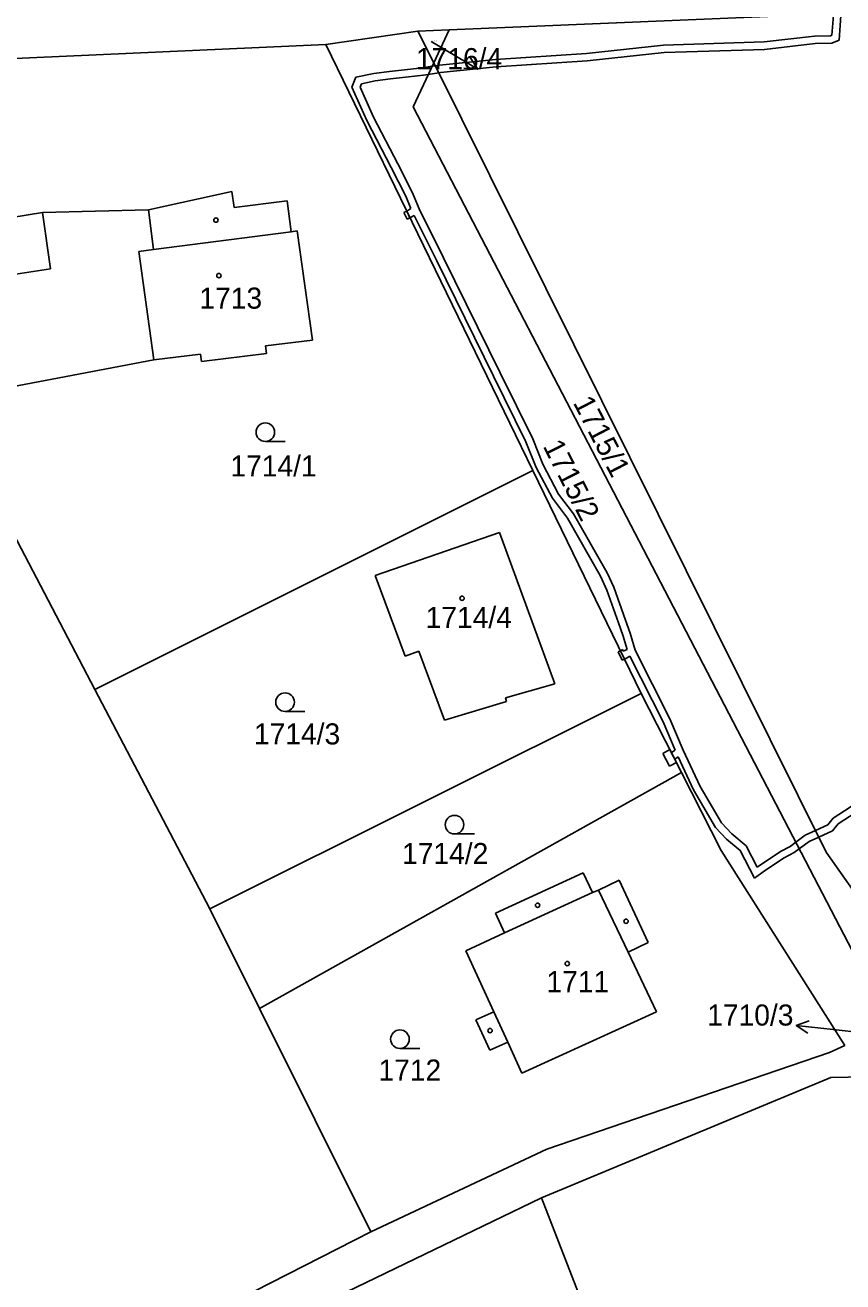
# Model space of a CAD drawing. Extents: x -785744 to -782822, y -1067550 to -1063910.
# Drawn here: x -784600.3 to -784534.4, y -1064654.7 to -1064553.3 of the extents above; entities that cross this region are included whole.
import ezdxf

# ---------------------------------------------------------------- set-up
doc = ezdxf.new("R2010")
doc.units = 0
for name, color, linetype in [('Hranice parcel', 7, 'Continuous'), ('Parcelní čísla', 7, 'Continuous'), ('Pop_ČP_popisy', 7, 'Continuous'), ('Vnitřní kresba', 7, 'Continuous'), ('Věcná břemena k části', 7, 'Continuous'), ('Značky budov', 7, 'Continuous'), ('Značky kultur', 7, 'Continuous')]:
    doc.layers.add(name, color=color, linetype=linetype)

msp = doc.modelspace()

# ---------------------------------------------------------------- linework, layer by layer
at = {"layer": 'Hranice parcel'}
for points in [[(-784566.1, -1064553.65), (-784412.61, -1064547.2)], [(-784576.04, -1064554.84), (-784568.61, -1064553.76)], [(-784568.61, -1064553.76), (-784566.1, -1064553.65)], [(-784568.61, -1064553.76), (-784567.34, -1064556.32)], [(-784567.34, -1064556.32), (-784566.1, -1064553.65)], [(-784607.72, -1064556.27), (-784576.04, -1064554.84)], [(-784576.04, -1064554.84), (-784559.35, -1064589.22)], [(-784568.99, -1064559.88), (-784567.34, -1064556.32)], [(-784567.34, -1064556.32), (-784535.69, -1064620)], [(-784568.99, -1064559.88), (-784531.86, -1064631.29)], [(-784590.34, -1064568.19), (-784583.6, -1064566.7)], [(-784583.6, -1064566.7), (-784583.43, -1064568)], [(-784598.89, -1064568.4), (-784590.34, -1064568.19)], [(-784583.43, -1064568), (-784579.16, -1064567.45)], [(-784579.16, -1064567.45), (-784578.84, -1064569.94)], [(-784602.69, -1064569), (-784598.89, -1064568.4)], [(-784578.84, -1064569.94), (-784578.34, -1064569.88)], [(-784578.34, -1064569.88), (-784577.12, -1064578.7)], [(-784580.89, -1064579.16), (-784577.12, -1064578.7)], [(-784580.89, -1064579.16), (-784580.82, -1064579.77)], [(-784606.89, -1064583.5), (-784589.91, -1064580.29)], [(-784589.91, -1064580.29), (-784586.14, -1064579.82)], [(-784586.14, -1064579.82), (-784586.06, -1064580.42)], [(-784586.06, -1064580.42), (-784580.82, -1064579.77)], [(-784606.89, -1064583.5), (-784594.66, -1064606.88)], [(-784594.66, -1064606.88), (-784559.35, -1064589.22)], [(-784559.35, -1064589.22), (-784550.61, -1064607.21)], [(-784572.06, -1064597.67), (-784562.04, -1064594.22)], [(-784562.04, -1064594.22), (-784557.57, -1064606.41)], [(-784572.06, -1064597.67), (-784569.65, -1064604.2)], [(-784569.65, -1064604.2), (-784568.53, -1064603.79)], [(-784568.53, -1064603.79), (-784566.48, -1064609.36)], [(-784561.56, -1064607.56), (-784557.57, -1064606.41)], [(-784594.66, -1064606.88), (-784585.39, -1064624.58)], [(-784585.39, -1064624.58), (-784550.61, -1064607.21)], [(-784561.56, -1064607.56), (-784561.46, -1064607.84)], [(-784550.61, -1064607.21), (-784547.37, -1064613.56)], [(-784566.48, -1064609.36), (-784561.46, -1064607.84)], [(-784581.37, -1064632.62), (-784547.37, -1064613.56)], [(-784547.37, -1064613.56), (-784544.16, -1064619.87)], [(-784544.16, -1064619.87), (-784534.19, -1064635.6)], [(-784535.69, -1064620), (-784528.64, -1064630.04)], [(-784562.37, -1064624.92), (-784555.28, -1064621.66)], [(-784555.28, -1064621.66), (-784554.54, -1064623.25)], [(-784554.05, -1064623.06), (-784552.4, -1064622.27)], [(-784552.4, -1064622.27), (-784550.04, -1064627.29)], [(-784554.54, -1064623.25), (-784554.05, -1064623.06)], [(-784585.39, -1064624.58), (-784581.37, -1064632.62)], [(-784562.37, -1064624.92), (-784561.63, -1064626.52)], [(-784564.75, -1064627.96), (-784561.63, -1064626.52)], [(-784564.75, -1064627.96), (-784562.5, -1064632.87)], [(-784551.67, -1064628.06), (-784550.04, -1064627.29)], [(-784551.67, -1064628.06), (-784549.39, -1064632.87)], [(-784581.37, -1064632.62), (-784572.4, -1064650.62)], [(-784563.94, -1064633.53), (-784562.5, -1064632.87)], [(-784560.23, -1064637.83), (-784549.39, -1064632.87)], [(-784563.94, -1064633.53), (-784562.81, -1064635.98)], [(-784562.81, -1064635.98), (-784561.37, -1064635.32)], [(-784561.37, -1064635.32), (-784560.23, -1064637.83)], [(-784558.21, -1064643.96), (-784535.43, -1064636.17)], [(-784535.43, -1064636.17), (-784534.19, -1064635.6)], [(-784558.64, -1064647.9), (-784535.33, -1064638.17)], [(-784535.33, -1064638.17), (-784526.97, -1064638.02)], [(-784572.4, -1064650.62), (-784558.21, -1064643.96)], [(-784596.37, -1064666.12), (-784558.64, -1064647.9)], [(-784558.64, -1064647.9), (-784539.28, -1064697.86)], [(-784591.21, -1064660.23), (-784572.4, -1064650.62)]]:
    msp.add_lwpolyline(points, dxfattribs=at)
at = {"layer": 'Pop_ČP_popisy'}
for p, q in [((-784566.37, -1064555.29), (-784563.79, -1064556.83)), ((-784535.13, -1064634.32), (-784538.11, -1064633.99))]:
    msp.add_line(p, q, dxfattribs=at)
for points in [[(-784567.54, -1064554.59), (-784566.37, -1064555.29)], [(-784564.4, -1064555.89), (-784563.79, -1064556.83), (-784564.91, -1064556.74)], [(-784537.17, -1064634.6), (-784538.11, -1064633.99), (-784537.06, -1064633.6)], [(-784530.35, -1064634.85), (-784535.13, -1064634.32)]]:
    msp.add_lwpolyline(points, dxfattribs=at)
at = {"layer": 'Vnitřní kresba'}
for points in [[(-784590.34, -1064568.19), (-784589.92, -1064571.38)], [(-784598.89, -1064568.4), (-784598.22, -1064572.93)], [(-784589.92, -1064571.38), (-784578.84, -1064569.94)], [(-784591.1, -1064571.54), (-784589.92, -1064571.38)], [(-784591.1, -1064571.54), (-784589.91, -1064580.29)], [(-784610.48, -1064574.82), (-784598.22, -1064572.93)], [(-784561.63, -1064626.52), (-784554.54, -1064623.25)], [(-784554.05, -1064623.06), (-784551.67, -1064628.06)], [(-784562.5, -1064632.87), (-784561.37, -1064635.32)]]:
    msp.add_lwpolyline(points, dxfattribs=at)
at = {"layer": 'Věcná břemena k části'}
for points in [[(-784535.12, -1064552.47), (-784535.23, -1064554.08)], [(-784534.65, -1064554.5), (-784534.52, -1064552.51)], [(-784548.8, -1064554.88), (-784555.02, -1064555.57)], [(-784540.71, -1064554.63), (-784548.8, -1064554.88)], [(-784536.63, -1064554.16), (-784540.71, -1064554.63)], [(-784540.67, -1064555.23), (-784536.59, -1064554.76)], [(-784535.35, -1064554.13), (-784536.63, -1064554.16)], [(-784536.59, -1064554.76), (-784535.23, -1064554.73)], [(-784535.23, -1064554.08), (-784535.35, -1064554.13)], [(-784535.23, -1064554.73), (-784534.65, -1064554.5)], [(-784562.37, -1064556.04), (-784566.87, -1064556.51)], [(-784555.02, -1064555.57), (-784562.37, -1064556.04)], [(-784554.96, -1064556.17), (-784548.76, -1064555.48)], [(-784548.76, -1064555.48), (-784540.67, -1064555.23)], [(-784570.89, -1064557.01), (-784572.17, -1064557.17)], [(-784568.23, -1064556.72), (-784570.89, -1064557.01)], [(-784567.47, -1064556.6), (-784568.23, -1064556.72)], [(-784567.22, -1064556.56), (-784567.47, -1064556.6)], [(-784566.87, -1064556.51), (-784567.22, -1064556.56)], [(-784566.79, -1064557.11), (-784562.31, -1064556.64)], [(-784562.31, -1064556.64), (-784554.96, -1064556.17)], [(-784573.61, -1064557.48), (-784573.93, -1064558.29)], [(-784572.17, -1064557.17), (-784573.61, -1064557.48)], [(-784573.27, -1064558.27), (-784573.17, -1064558)], [(-784573.17, -1064558), (-784572.07, -1064557.77)], [(-784572.07, -1064557.77), (-784570.81, -1064557.61)], [(-784570.81, -1064557.61), (-784568.15, -1064557.32)], [(-784568.15, -1064557.32), (-784567.78, -1064557.26)], [(-784567.78, -1064557.26), (-784566.93, -1064557.13)], [(-784566.93, -1064557.13), (-784566.79, -1064557.11)], [(-784573.93, -1064558.29), (-784572.72, -1064560.97)], [(-784572.18, -1064560.71), (-784573.27, -1064558.27)], [(-784572.72, -1064560.97), (-784570.76, -1064564.75)], [(-784570.22, -1064564.47), (-784572.18, -1064560.71)], [(-784570.76, -1064564.75), (-784569.59, -1064567.08)], [(-784569.05, -1064566.82), (-784570.22, -1064564.47)], [(-784569.59, -1064567.08), (-784569.17, -1064568.08)], [(-784568.52, -1064568.09), (-784569.05, -1064566.82)], [(-784569.17, -1064568.08), (-784569.51, -1064568.29), (-784569.25, -1064568.83)], [(-784566.56, -1064572.04), (-784568.52, -1064568.09)], [(-784569.51, -1064568.29), (-784569.75, -1064568.4)], [(-784569.75, -1064568.4), (-784569.49, -1064568.94)], [(-784569.25, -1064568.83), (-784569.51, -1064568.29)], [(-784569.49, -1064568.94), (-784569.25, -1064568.83)], [(-784569.25, -1064568.83), (-784568.92, -1064568.63)], [(-784568.92, -1064568.63), (-784567.1, -1064572.3)], [(-784567.1, -1064572.3), (-784562.53, -1064581.6)], [(-784561.99, -1064581.34), (-784566.56, -1064572.04)], [(-784559.36, -1064586.66), (-784561.99, -1064581.34)], [(-784562.53, -1064581.6), (-784559.9, -1064586.9)], [(-784559.9, -1064586.9), (-784559.08, -1064588.97)], [(-784558.54, -1064588.71), (-784559.36, -1064586.66)], [(-784559.08, -1064588.97), (-784557.77, -1064591.44)], [(-784557.27, -1064591.12), (-784558.54, -1064588.71)], [(-784557.77, -1064591.44), (-784556.56, -1064593.05)], [(-784556.06, -1064592.71), (-784557.27, -1064591.12)], [(-784556.56, -1064593.05), (-784553.89, -1064597.74)], [(-784553.35, -1064597.46), (-784556.06, -1064592.71)], [(-784552.83, -1064598.63), (-784553.35, -1064597.46)], [(-784553.89, -1064597.74), (-784553.39, -1064598.85)], [(-784551.87, -1064601.29), (-784552.83, -1064598.63)], [(-784553.39, -1064598.85), (-784552.43, -1064601.49)], [(-784552.43, -1064601.49), (-784552.08, -1064602.5)], [(-784551.5, -1064602.32), (-784551.87, -1064601.29)], [(-784552.08, -1064602.5), (-784551.74, -1064603.65)], [(-784551.1, -1064603.7), (-784551.5, -1064602.32)], [(-784552.12, -1064603.66), (-784552.29, -1064603.75)], [(-784552.06, -1064603.79), (-784552.12, -1064603.66)], [(-784551.74, -1064603.65), (-784552.06, -1064603.79)], [(-784548.31, -1064609.23), (-784551.1, -1064603.7)], [(-784552.29, -1064603.75), (-784552.48, -1064603.84)], [(-784552.48, -1064603.84), (-784552.15, -1064604.51)], [(-784551.96, -1064604.42), (-784552.29, -1064603.75)], [(-784552.29, -1064603.75), (-784551.96, -1064604.42)], [(-784552.15, -1064604.51), (-784551.96, -1064604.42)], [(-784551.96, -1064604.42), (-784551.79, -1064604.34)], [(-784551.79, -1064604.34), (-784551.52, -1064604.2)], [(-784551.52, -1064604.2), (-784548.85, -1064609.49)], [(-784548.85, -1064609.49), (-784547.87, -1064611.77)], [(-784547.22, -1064611.77), (-784548.31, -1064609.23)], [(-784548.3, -1064611.73), (-784548.87, -1064612.03)], [(-784547.77, -1064612.77), (-784548.3, -1064611.73)], [(-784547.87, -1064611.77), (-784548.18, -1064611.97)], [(-784545.86, -1064614.69), (-784547.22, -1064611.77)], [(-784548.87, -1064612.03), (-784548.34, -1064613.07)], [(-784548.34, -1064613.07), (-784547.77, -1064612.77)], [(-784548.18, -1064611.97), (-784547.91, -1064612.5)], [(-784547.91, -1064612.5), (-784547.62, -1064612.32)], [(-784547.62, -1064612.32), (-784546.4, -1064614.97)], [(-784528.96, -1064613.25), (-784535.13, -1064617.25)], [(-784534.73, -1064617.71), (-784528.64, -1064613.75)], [(-784544.14, -1064617.64), (-784545.86, -1064614.69)], [(-784546.4, -1064614.97), (-784544.62, -1064618)], [(-784543.31, -1064618.51), (-784544.14, -1064617.64)], [(-784535.56, -1064617.79), (-784536.56, -1064618.25)], [(-784535.13, -1064617.25), (-784535.56, -1064617.79)], [(-784535.18, -1064618.27), (-784534.73, -1064617.71)], [(-784544.62, -1064618), (-784543.73, -1064618.95)], [(-784542.16, -1064619.49), (-784543.31, -1064618.51)], [(-784537.38, -1064618.63), (-784538.15, -1064619.19)], [(-784536.56, -1064618.25), (-784537.38, -1064618.63)], [(-784537.08, -1064619.15), (-784536.29, -1064618.79)], [(-784536.29, -1064618.79), (-784535.18, -1064618.27)], [(-784543.73, -1064618.95), (-784542.64, -1064619.87)], [(-784542.64, -1064619.87), (-784541.47, -1064622.11)], [(-784541.27, -1064621.21), (-784542.16, -1064619.49)], [(-784539.38, -1064619.95), (-784541.27, -1064621.21)], [(-784538.61, -1064619.53), (-784539.38, -1064619.95)], [(-784538.15, -1064619.19), (-784538.61, -1064619.53)], [(-784538.29, -1064620.03), (-784537.87, -1064619.73)], [(-784537.87, -1064619.73), (-784537.08, -1064619.15)], [(-784540.58, -1064621.45), (-784539.08, -1064620.47)], [(-784539.08, -1064620.47), (-784538.29, -1064620.03)], [(-784541.47, -1064622.11), (-784540.58, -1064621.45)]]:
    msp.add_lwpolyline(points, dxfattribs=at)
at = {"layer": 'Značky budov'}
for centre in [(-784584.9, -1064569.01), (-784584.66, -1064573.48), (-784565.05, -1064599.52), (-784558.96, -1064624.28), (-784551.83, -1064625.58), (-784556.57, -1064628.99), (-784562.8, -1064634.4)]:
    msp.add_circle(centre, 0.175, dxfattribs=at)
at = {"layer": 'Značky kultur'}
for p, q in [((-784580.91, -1064586.87), (-784579.31, -1064586.87)), ((-784579.32, -1064608.65), (-784577.72, -1064608.65)), ((-784565.66, -1064618.53), (-784564.06, -1064618.53)), ((-784570.06, -1064635.84), (-784568.46, -1064635.84))]:
    msp.add_line(p, q, dxfattribs=at)
for centre in [(-784580.91, -1064586.12), (-784579.32, -1064607.9), (-784565.66, -1064617.78), (-784570.06, -1064635.09)]:
    msp.add_circle(centre, 0.75, dxfattribs=at)

# ---------------------------------------------------------------- texts
at = {"layer": 'Parcelní čísla'}
for s, height, p in [('1716/4', 0.1, (-784567.54, -1064554.59)), ('1713', 1.7, (-784586.23, -1064576.15)), ('1714/1', 1.7, (-784583.73, -1064589.69)), ('1714/4', 1.7, (-784567.99, -1064601.91)), ('1714/3', 1.7, (-784581.83, -1064611.31)), ('1714/2', 1.7, (-784569.89, -1064620.96)), ('1711', 1.7, (-784558.25, -1064631.3)), ('1712', 1.7, (-784571.79, -1064638.43))]:
    msp.add_text(s, height=height, dxfattribs=at).set_placement(p)
for s, rotation, p in [('1715/1', 297.3856, (-784556.14, -1064583.73)), ('1715/2', 297.0234, (-784558.57, -1064587.24))]:
    msp.add_text(s, height=1.7, rotation=rotation, dxfattribs=at).set_placement(p)
at = {"layer": 'Pop_ČP_popisy'}
for s, p in [('1716/4', (-784568.77, -1064556.83)), ('1710/3', (-784545.29, -1064633.99))]:
    msp.add_text(s, height=1.7, dxfattribs=at).set_placement(p)

doc.saveas('drawing.dxf')
